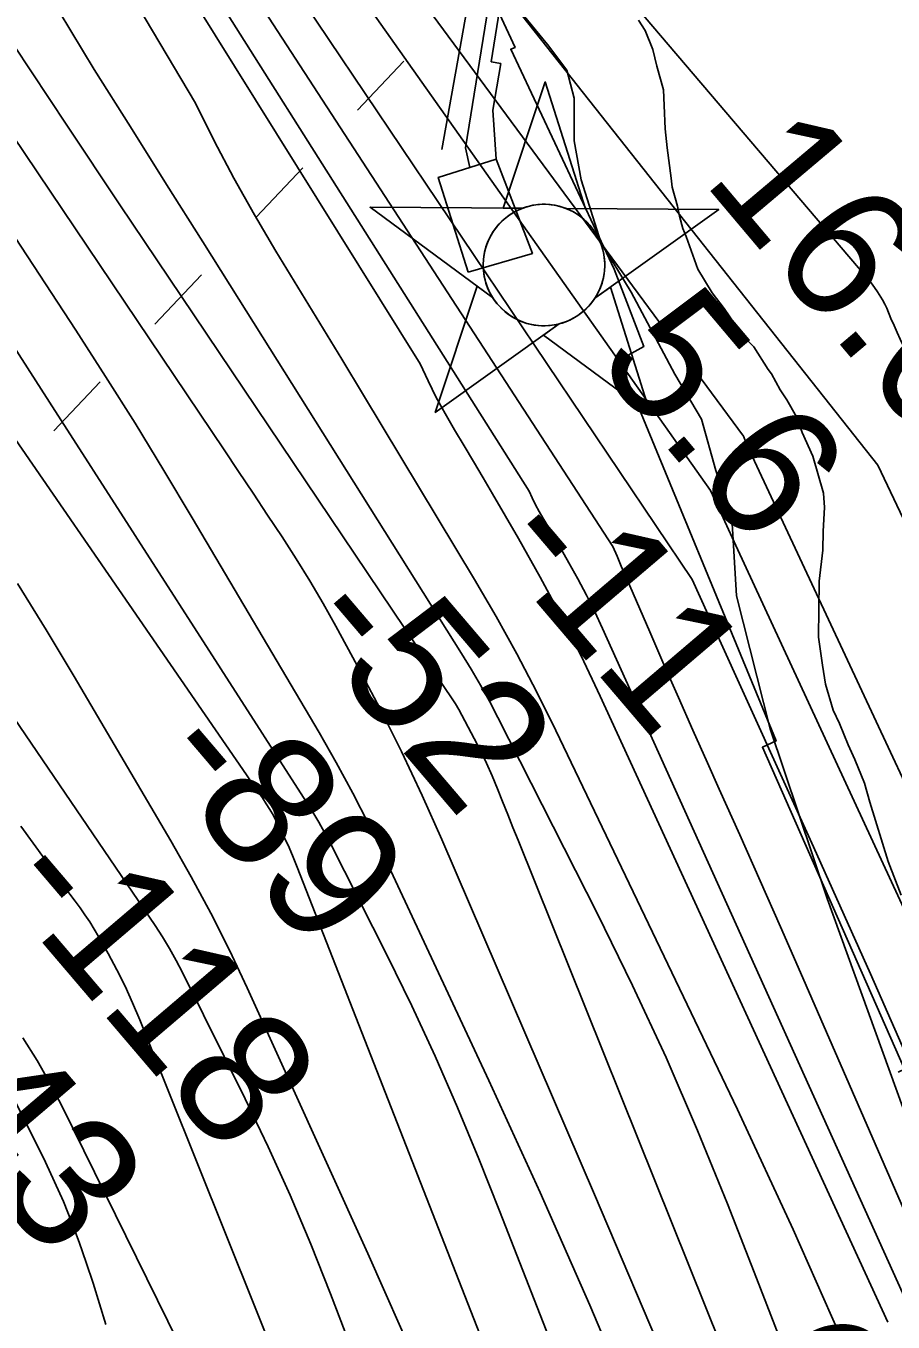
# Model space of a CAD drawing. Extents: x 3625074 to 3663148, y 511451 to 537151.
# Drawn here: x 3658778 to 3659214, y 530034 to 530685 of the extents above; entities that cross this region are included whole.
import ezdxf

# ---------------------------------------------------------------- set-up
doc = ezdxf.new("R2010")
doc.units = 0
for name, color, linetype in [('V-CHAN-DOCK', 7, 'Continuous'), ('V-CHAN-NAID', 7, 'Continuous'), ('V-RIVR-EDGE', 7, 'Continuous'), ('V-RIVR-RANG', 7, 'Continuous'), ('V-RRAP-RVMT', 7, 'Continuous'), ('V-SITE-VEGE', 7, 'Continuous'), ('V-SURV-IDEN', 7, 'Continuous'), ('V-TOPO-DPTH', 7, 'Continuous'), ('V-TOPO-MAJR', 7, 'Continuous'), ('V-TOPO-MINR', 7, 'Continuous'), ('V-TOPO-WATR', 7, 'Continuous'), ('V-UTIL-LINE', 7, 'Continuous')]:
    doc.layers.add(name, color=color, linetype=linetype)

msp = doc.modelspace()

# ---------------------------------------------------------------- linework, layer by layer
at = {"layer": 'V-CHAN-DOCK'}
for points in [[(3659116.91, 531321.5), (3659115.18, 531310.37), (3659012.16, 530667.26), (3659016.94, 530666.4), (3659013.05, 530642.94), (3659014.59, 530618.26), (3659001.47, 530614.15), (3658999.26, 530623.98), (3659110.42, 531312.82), (3659111.75, 531322.76), (3659116.91, 531321.5)], [(3659000.54, 530561.55), (3658985.6, 530609.17), (3659014.59, 530618.26), (3659032.86, 530570.95), (3659000.54, 530561.55)]]:
    msp.add_lwpolyline(points, dxfattribs=at)
at = {"layer": 'V-CHAN-NAID'}
for points in [[(3659027.81, 530593.63), (3659018.22, 530593.7), (3659039.35, 530657.18), (3659059.57, 530593.41), (3659049.99, 530593.47), (3659048.41, 530594.05), (3659046.31, 530594.67), (3659044.27, 530595.12), (3659042.24, 530595.43), (3659041.07, 530595.54), (3659039.54, 530595.62), (3659037.82, 530595.62), (3659036.45, 530595.55), (3659034.54, 530595.35), (3659033.17, 530595.13), (3659031.39, 530594.75), (3659029.86, 530594.33), (3659028.83, 530594)], [(3659027.81, 530593.63), (3658951.32, 530594.17), (3659012.89, 530548.77), (3659011.77, 530550.68), (3659010.96, 530552.31), (3659010.14, 530554.28), (3659009.44, 530556.33), (3659009.08, 530557.66), (3659008.71, 530559.28), (3659008.47, 530560.73), (3659008.28, 530562.32), (3659008.17, 530564.06), (3659008.16, 530565.64), (3659008.27, 530567.71), (3659008.45, 530569.33), (3659008.84, 530571.54), (3659009.33, 530573.46), (3659009.93, 530575.35), (3659010.58, 530577.03), (3659011.31, 530578.61), (3659012.12, 530580.15), (3659013.19, 530581.89), (3659014.22, 530583.35), (3659015.22, 530584.62), (3659016.22, 530585.77), (3659017.53, 530587.11), (3659018.58, 530588.07), (3659020.29, 530589.47), (3659021.51, 530590.34), (3659023.19, 530591.41), (3659024.93, 530592.35), (3659026.37, 530593.04)], [(3659049.99, 530593.47), (3659126.48, 530592.93), (3659064.28, 530548.41), (3659065.19, 530549.9), (3659066.17, 530551.74), (3659066.88, 530553.33), (3659067.62, 530555.28), (3659068.16, 530557.07), (3659068.56, 530558.71), (3659068.92, 530560.72), (3659069.11, 530562.29), (3659069.23, 530564.5), (3659069.2, 530566.56), (3659069.02, 530568.78), (3659068.75, 530570.54), (3659068.26, 530572.77), (3659067.62, 530574.91), (3659066.87, 530576.89), (3659066.22, 530578.33), (3659065.21, 530580.25), (3659064.15, 530581.97), (3659062.94, 530583.67), (3659061.68, 530585.21), (3659060.4, 530586.58), (3659058.77, 530588.11), (3659057.03, 530589.52), (3659055.35, 530590.7), (3659053.46, 530591.83), (3659051.99, 530592.59)], [(3659046.25, 530535.5), (3658984.04, 530490.98), (3659005.17, 530554.46), (3659012.89, 530548.77), (3659013.52, 530547.81), (3659014.9, 530545.95), (3659016.12, 530544.53), (3659017.58, 530543.03), (3659018.97, 530541.78), (3659020.43, 530540.62), (3659021.83, 530539.64), (3659023.51, 530538.6), (3659025.22, 530537.69), (3659027.01, 530536.88), (3659028.46, 530536.32), (3659030.08, 530535.79), (3659032.31, 530535.23), (3659033.84, 530534.94), (3659035.87, 530534.69), (3659037.41, 530534.58), (3659039.27, 530534.56), (3659040.96, 530534.64), (3659042.67, 530534.81), (3659044.57, 530535.12)], [(3659064.28, 530548.41), (3659072.07, 530553.99), (3659092.3, 530490.21), (3659038.45, 530529.92), (3659046.25, 530535.5), (3659047.91, 530535.98), (3659049.52, 530536.54), (3659051.68, 530537.45), (3659053.42, 530538.34), (3659055.28, 530539.45), (3659057.02, 530540.66), (3659058.57, 530541.91), (3659059.86, 530543.07), (3659061.24, 530544.49), (3659062.45, 530545.9), (3659063.57, 530547.37)]]:
    msp.add_lwpolyline(points, close=True, dxfattribs=at)
msp.add_circle((3659038.7, 530565.1), 30.54, dxfattribs=at)
at = {"layer": 'V-RIVR-EDGE'}
msp.add_lwpolyline([(3659293.77, 530028.86), (3659285.23, 530043.59), (3659263.83, 530062.64), (3659247.33, 530081.67), (3659225.99, 530122.17), (3659180.95, 530246.66), (3659152.37, 530331.9), (3659135.38, 530398.73), (3659133.02, 530437.95), (3659125.12, 530461.87), (3659117.83, 530487.62), (3659104.4, 530510.32), (3659082.45, 530551.43), (3659067.19, 530576.59), (3659057.46, 530607.86), (3659053.84, 530627.48), (3659053.89, 530648.93), (3659050.25, 530663.03), (3659040.48, 530675.92), (3659028.87, 530690.04)], dxfattribs=at)
at = {"layer": 'V-RRAP-RVMT'}
msp.add_lwpolyline([(3658916.1, 530906.86), (3659024.21, 530674.51), (3659021.99, 530673.54), (3659073.92, 530563.06), (3659088.79, 530524.13), (3659076.43, 530517.34), (3659155.31, 530325.88), (3659148.47, 530322.73), (3659219.85, 530160.94), (3659216.73, 530159.37)], dxfattribs=at)
at = {"layer": 'V-SITE-VEGE'}
msp.add_lwpolyline([(3659218.16, 530248.3), (3659211.64, 530265.23), (3659202.48, 530295.12), (3659199.79, 530304.71), (3659194.89, 530316.57), (3659191.61, 530323.91), (3659187.26, 530334.64), (3659183.97, 530341.42), (3659180.21, 530354.39), (3659178.65, 530363.96), (3659176.58, 530378.03), (3659176.94, 530406.11), (3659178.83, 530421.82), (3659178.95, 530431.37), (3659179.67, 530443.15), (3659179.2, 530450.46), (3659173.82, 530469.07), (3659168.36, 530480.94), (3659165.65, 530488.84), (3659160.71, 530497.32), (3659157.4, 530502.42), (3659153.01, 530510.34), (3659151.35, 530512.61), (3659144.2, 530523.94), (3659138.1, 530530.2), (3659129.28, 530543.23), (3659123.2, 530551.17), (3659116.05, 530563.06), (3659110.09, 530579.43), (3659108.45, 530583.38), (3659106.84, 530589.58), (3659105.79, 530594.65), (3659103.1, 530604.24), (3659102.6, 530608.74), (3659100.55, 530623.93), (3659099.55, 530633.49), (3659099.14, 530645.29), (3659098.68, 530653.17), (3659095.46, 530665), (3659093.32, 530673.46), (3659089.51, 530683.06), (3659086.21, 530688.16)], dxfattribs=at)
at = {"layer": 'V-TOPO-DPTH'}
for points in [[(3659211.51, 530033.72), (3659067.01, 530348.42), (3659057.4, 530368.58), (3659047.41, 530388.54), (3659036.84, 530408.2), (3659025.89, 530427.67), (3659012.81, 530450.14), (3659008.09, 530458.21), (3659003.34, 530466.26), (3658998.56, 530474.29), (3658993.74, 530482.31), (3658989.06, 530490.39), (3658984.59, 530498.58), (3658980.42, 530506.94), (3658976.46, 530515.39), (3658418.2, 531410.75)], [(3659211.51, 530033.72), (3659067.01, 530348.42), (3659057.4, 530368.58), (3659047.41, 530388.54), (3659036.84, 530408.2), (3659025.89, 530427.67), (3659012.81, 530450.14), (3659008.09, 530458.21), (3659003.34, 530466.26), (3658998.56, 530474.29), (3658993.74, 530482.31), (3658989.06, 530490.39), (3658984.59, 530498.58), (3658980.42, 530506.94), (3658976.46, 530515.39), (3658418.2, 531410.75)], [(3658430.98, 531411.32), (3659073.27, 530423.68), (3659075.41, 530418.73), (3659077.55, 530413.78), (3659079.69, 530408.83), (3659081.83, 530403.88), (3659091.82, 530380.73), (3659099, 530364.23), (3659106.22, 530347.74), (3659113.52, 530331.29), (3659120.88, 530314.86), (3659126.81, 530301.67), (3659137.13, 530278.65), (3659147.39, 530255.59), (3659157.56, 530232.51), (3659167.67, 530209.39), (3659297.73, 529910.64), (3659338.16, 529814.76), (3659377.1, 529718.29), (3659413.8, 529620.95), (3659449, 529523.03), (3659513.3, 529337.48), (3659515.25, 529331.9)], [(3659515.25, 529331.9), (3659513.3, 529337.48), (3659449, 529523.03), (3659413.8, 529620.95), (3659377.1, 529718.29), (3659338.16, 529814.76), (3659297.73, 529910.64), (3659167.67, 530209.39), (3659157.56, 530232.51), (3659147.39, 530255.59), (3659137.13, 530278.65), (3659126.81, 530301.67), (3659120.88, 530314.86), (3659113.52, 530331.29), (3659106.22, 530347.74), (3659099, 530364.23), (3659091.82, 530380.73), (3659081.83, 530403.88), (3659079.69, 530408.83), (3659077.55, 530413.78), (3659075.41, 530418.73), (3659073.27, 530423.68), (3658430.98, 531411.32)], [(3658443.78, 531411.9), (3659122.42, 530451.81), (3659128.79, 530437.98), (3659135.17, 530424.16), (3659286.41, 530097.25), (3659321.18, 530019.59), (3659354.64, 529941.4), (3659386.16, 529862.4), (3659416.38, 529782.86), (3659450.09, 529690.72), (3659462.51, 529656.86), (3659474.98, 529623.02), (3659487.52, 529589.2), (3659500.1, 529555.4), (3659512.47, 529521.53), (3659524.52, 529487.55), (3659536.09, 529453.4), (3659547.34, 529419.14), (3659575.4, 529331.53)], [(3659547.34, 529419.14), (3659536.09, 529453.4), (3659524.52, 529487.55), (3659512.47, 529521.53), (3659500.1, 529555.4), (3659487.52, 529589.2), (3659474.98, 529623.02), (3659462.51, 529656.86), (3659450.09, 529690.72), (3659416.38, 529782.86), (3659386.16, 529862.4), (3659354.64, 529941.4), (3659321.18, 530019.59), (3659286.41, 530097.25), (3659135.17, 530424.16), (3659128.79, 530437.98), (3659122.42, 530451.81), (3658443.78, 531411.9)], [(3658456.59, 531412.49), (3659206.45, 530464.42), (3659666.57, 529495.74), (3659547.34, 529419.14)], [(3658419.24, 531394.03), (3658863.58, 530646.49), (3658872.96, 530627.5), (3658882.76, 530608.72), (3658893.16, 530590.29), (3658903.98, 530572.07), (3658915.07, 530554), (3658926.12, 530535.91), (3658937.11, 530517.78), (3658948.07, 530499.63), (3659003.73, 530407.05), (3659014.59, 530388.41), (3659025.08, 530369.58), (3659035.03, 530350.45), (3659044.63, 530331.13), (3659135.9, 530140.64), (3659163.91, 530080.2), (3659190.87, 530019.3)], [(3658419.24, 531394.03), (3658863.58, 530646.49), (3658872.96, 530627.5), (3658882.76, 530608.72), (3658893.16, 530590.29), (3658903.98, 530572.07), (3658915.07, 530554), (3658926.12, 530535.91), (3658937.11, 530517.78), (3658948.07, 530499.63), (3659003.73, 530407.05), (3659014.59, 530388.41), (3659025.08, 530369.58), (3659035.03, 530350.45), (3659044.63, 530331.13), (3659135.9, 530140.64), (3659163.91, 530080.2), (3659190.87, 530019.3)], [(3659159.96, 530018.67), (3659145.42, 530055.9), (3659130.88, 530093.13), (3659115.81, 530130.13), (3659100.03, 530166.81), (3659083.18, 530203.01), (3659065.63, 530238.9), (3659015.54, 530337.61), (3659011.24, 530345.8), (3659006.8, 530353.91), (3659002.13, 530361.89), (3658997.32, 530369.78), (3658885.34, 530547.88), (3658867.18, 530576.76), (3658849.02, 530605.64), (3658830.87, 530634.53), (3658812.73, 530663.42), (3658795.01, 530692.55)], [(3658795.01, 530692.55), (3658812.73, 530663.42), (3658830.87, 530634.53), (3658849.02, 530605.64), (3658867.18, 530576.76), (3658885.34, 530547.88), (3658997.32, 530369.78), (3659002.13, 530361.89), (3659006.8, 530353.91), (3659011.24, 530345.8), (3659015.54, 530337.61), (3659065.63, 530238.9), (3659083.18, 530203.01), (3659100.03, 530166.81), (3659115.81, 530130.13), (3659130.88, 530093.13), (3659145.42, 530055.9), (3659159.96, 530018.67)]]:
    msp.add_lwpolyline(points, dxfattribs=at)
at = {"layer": 'V-TOPO-MAJR'}
for points in [[(3659419.8, 529300.99), (3659320.07, 529545.97), (3659269.83, 529669.66), (3659219.71, 529793.4), (3659169.77, 529917.22), (3659119.96, 530041.08), (3659025.72, 530275.94), (3659023.12, 530282.42), (3659020.52, 530288.89), (3659017.92, 530295.36), (3659015.32, 530301.83), (3659012.61, 530308.26), (3659009.78, 530314.62), (3659006.74, 530320.89), (3659003.57, 530327.1), (3658995.88, 530341.6), (3658994.15, 530344.58), (3658993.52, 530345.55), (3658825.62, 530595.29), (3658798.86, 530635.38), (3658772.29, 530675.6), (3658745.98, 530715.99)], [(3659280.45, 529201.41), (3659233.37, 529340.46), (3659210.95, 529405.2), (3659187.95, 529469.73), (3659164.07, 529533.94), (3659139.61, 529597.93), (3659134.65, 529610.65), (3659112.27, 529668.14), (3659089.94, 529725.66), (3659067.7, 529783.2), (3659045.52, 529840.77), (3659022.87, 529898.15), (3658999.54, 529955.24), (3658975.2, 530011.9), (3658950.19, 530068.29), (3658889.52, 530201.83), (3658880.61, 530220.66), (3658871.31, 530239.28), (3658861.42, 530257.6), (3658851.14, 530275.72), (3658802.61, 530358.23), (3658788.53, 530381.71), (3658774.19, 530405.02)]]:
    msp.add_lwpolyline(points, dxfattribs=at)
at = {"layer": 'V-TOPO-MINR'}
for points in [[(3659211.51, 530033.72), (3659067.01, 530348.42), (3659057.4, 530368.58), (3659047.41, 530388.54), (3659036.84, 530408.2), (3659025.89, 530427.67), (3659012.81, 530450.14), (3659008.09, 530458.21), (3659003.34, 530466.26), (3658998.56, 530474.29), (3658993.74, 530482.31), (3658989.06, 530490.39), (3658984.59, 530498.58), (3658980.42, 530506.94), (3658976.46, 530515.39), (3658418.2, 531410.75)], [(3659250.8, 529977.5), (3659068.1, 530382.4), (3659064.17, 530390.79), (3659060.07, 530399.1), (3659055.74, 530407.28), (3659051.24, 530415.39), (3659045.78, 530424.89), (3659043.89, 530428.17), (3659041.98, 530431.45), (3659040.05, 530434.72), (3659038.12, 530437.98), (3659036.24, 530441.27), (3659034.45, 530444.6), (3659032.79, 530448), (3659031.22, 530451.45), (3658424.59, 531411.03)], [(3659515.25, 529331.9), (3659513.3, 529337.48), (3659449, 529523.03), (3659413.8, 529620.95), (3659377.1, 529718.29), (3659338.16, 529814.76), (3659297.73, 529910.64), (3659167.67, 530209.39), (3659157.56, 530232.51), (3659147.39, 530255.59), (3659137.13, 530278.65), (3659126.81, 530301.67), (3659120.88, 530314.86), (3659113.52, 530331.29), (3659106.22, 530347.74), (3659099, 530364.23), (3659091.82, 530380.73), (3659081.83, 530403.88), (3659079.69, 530408.83), (3659077.55, 530413.78), (3659075.41, 530418.73), (3659073.27, 530423.68), (3658430.98, 531411.32)], [(3659554.06, 529289.61), (3659495.62, 529468.27), (3659471.78, 529538.81), (3659447.04, 529609.02), (3659420.95, 529678.73), (3659393.95, 529748.12), (3659390.6, 529756.47), (3659364.5, 529821.39), (3659338.26, 529886.27), (3659311.84, 529951.06), (3659285.29, 530015.81), (3659258.29, 530080.37), (3659230.85, 530144.73), (3659202.72, 530208.79), (3659174.13, 530272.66), (3659125.19, 530380.45), (3659113.12, 530407.07), (3658437.38, 531411.61)], [(3659612.12, 529331.85), (3659607.61, 529346.07), (3659604.43, 529355.93), (3659601.2, 529365.77), (3659597.89, 529375.59), (3659594.51, 529385.38), (3659591.15, 529395.18), (3659587.85, 529405), (3659584.67, 529414.85), (3659581.55, 529424.73), (3659535.74, 529572.6), (3659508.09, 529655.78), (3659478.2, 529738.09), (3659444.97, 529819.12), (3659409.5, 529899.28), (3659144.51, 530466.45), (3659142.46, 530470.86), (3659141.79, 530472.33), (3659139.91, 530476.42), (3659139.1, 530478.7), (3659138.98, 530479.09), (3658450.19, 531412.19)], [(3659666.57, 529495.74), (3659206.45, 530464.42), (3658456.59, 531412.49)], [(3659295.38, 530364.19), (3659219.34, 530524.29), (3659217.72, 530527.75), (3659216.13, 530531.23), (3659214.59, 530534.73), (3659213.08, 530538.24), (3659210.91, 530543.34), (3659209.92, 530545.5), (3659208.84, 530547.62), (3659206.35, 530551.66), (3659203.56, 530555.52), (3659202.08, 530557.39), (3659200.56, 530559.23), (3658473.07, 531412.99)], [(3659190.87, 530019.3), (3659163.91, 530080.2), (3659135.9, 530140.64), (3659044.63, 530331.13), (3659035.03, 530350.45), (3659025.08, 530369.58), (3659014.59, 530388.41), (3659003.73, 530407.05), (3658948.07, 530499.63), (3658937.11, 530517.78), (3658926.12, 530535.91), (3658915.07, 530554), (3658903.98, 530572.07), (3658893.16, 530590.29), (3658882.76, 530608.72), (3658872.96, 530627.5), (3658863.58, 530646.49), (3658419.24, 531394.03)], [(3659159.96, 530018.67), (3659145.42, 530055.9), (3659130.88, 530093.13), (3659115.81, 530130.13), (3659100.03, 530166.81), (3659083.18, 530203.01), (3659065.63, 530238.9), (3659015.54, 530337.61), (3659011.24, 530345.8), (3659006.8, 530353.91), (3659002.13, 530361.89), (3658997.32, 530369.78), (3658885.34, 530547.88), (3658867.18, 530576.76), (3658849.02, 530605.64), (3658830.87, 530634.53), (3658812.73, 530663.42), (3658795.01, 530692.55)], [(3659102.46, 530007.81), (3659064.08, 530097.88), (3658987.36, 530276.25), (3658977.44, 530298.49), (3658967.11, 530320.52), (3658956.17, 530342.27), (3658944.84, 530363.82), (3658934.09, 530383.58), (3658927.68, 530395.02), (3658921.07, 530406.34), (3658914.17, 530417.48), (3658907.06, 530428.5), (3658899.8, 530439.42), (3658892.53, 530450.34), (3658885.24, 530461.24), (3658877.93, 530472.14), (3658765.38, 530639.62)], [(3659085.87, 529985.27), (3659061.76, 530042.26), (3659036.7, 530098.83), (3659011, 530155.14), (3658958.13, 530268.43), (3658950.53, 530284.12), (3658942.63, 530299.65), (3658934.29, 530314.95), (3658925.64, 530330.09), (3658861.96, 530438.01), (3658847.69, 530461.84), (3658833.21, 530485.54), (3658818.42, 530509.05), (3658803.42, 530532.43), (3658788.24, 530555.7), (3658773.03, 530578.94)], [(3659018.24, 529997.69), (3658914.67, 530262.48), (3658912.66, 530267.42), (3658910.56, 530272.32), (3658908.32, 530277.16), (3658906, 530281.96), (3658904.36, 530285.23), (3658902.72, 530288.33), (3658900.99, 530291.37), (3658899.13, 530294.34), (3658897.18, 530297.26), (3658895.17, 530300.13), (3658893.16, 530303.01), (3658891.16, 530305.9), (3658889.16, 530308.79), (3658717.29, 530558.09)], [(3659359.35, 529204.22), (3659252.89, 529479.42), (3659215.21, 529576.79), (3659177.52, 529674.16), (3659139.81, 529771.52), (3659102.1, 529868.88), (3659046.92, 530011.26), (3659036.75, 530037.41), (3659026.54, 530063.55), (3659016.27, 530089.65), (3659005.95, 530115.75), (3658995.25, 530141.67), (3658984.08, 530167.38), (3658972.22, 530192.77), (3658959.88, 530217.96), (3658931.19, 530274.57), (3658928.43, 530279.83), (3658925.56, 530285.02), (3658922.53, 530290.12), (3658919.4, 530295.17), (3658790.24, 530496.11), (3658768.09, 530530.61)], [(3659268.82, 529177.81), (3659172.7, 529424.54), (3659135.53, 529520.04), (3659098.42, 529615.57), (3659061.38, 529711.11), (3659024.39, 529806.68), (3658969.82, 529947.85), (3658960.17, 529972.86), (3658950.55, 529997.87), (3658940.97, 530022.9), (3658931.4, 530047.94), (3658921.51, 530072.83), (3658911.14, 530097.51), (3658900.06, 530121.89), (3658888.51, 530146.05), (3658857.12, 530209.39), (3658853.93, 530215.5), (3658850.59, 530221.5), (3658846.99, 530227.37), (3658843.24, 530233.14), (3658698.56, 530445.76)], [(3658922.35, 529969.21), (3658835.59, 530185.76), (3658831.99, 530194.23), (3658828.18, 530202.61), (3658824.04, 530210.82), (3658819.68, 530218.94), (3658814.84, 530227.54), (3658812.67, 530231.23), (3658810.42, 530234.86), (3658808.04, 530238.41), (3658805.56, 530241.9), (3658803.03, 530245.36), (3658800.5, 530248.81), (3658797.98, 530252.28), (3658795.47, 530255.74), (3658788.12, 530265.91), (3658781.93, 530274.46), (3658775.74, 530283.01)], [(3659176.31, 529146.32), (3659097.59, 529377.03), (3659077.03, 529437.14), (3659056.43, 529497.23), (3659035.76, 529557.3), (3659015.04, 529617.35), (3659007.25, 529639.85), (3658990.18, 529688.56), (3658972.84, 529737.18), (3658955.1, 529785.65), (3658937.09, 529834.02), (3658918.19, 529882.02), (3658898.37, 529929.62), (3658877.17, 529976.62), (3658855.06, 530023.23), (3658796.9, 530141.37), (3658790.63, 530153.39), (3658784.01, 530165.19), (3658776.84, 530176.68)], [(3658818.49, 530032.47), (3658815.38, 530042.93), (3658812.15, 530053.34), (3658808.71, 530063.69), (3658805.15, 530074), (3658801.31, 530084.21), (3658797.23, 530094.31), (3658792.8, 530104.26), (3658788.13, 530114.11), (3658772.04, 530146.55)]]:
    msp.add_lwpolyline(points, dxfattribs=at)
at = {"layer": 'V-TOPO-WATR'}
msp.add_lwpolyline([(3659575.4, 529331.53), (3659547.34, 529419.14), (3659536.09, 529453.4), (3659524.52, 529487.55), (3659512.47, 529521.53), (3659500.1, 529555.4), (3659487.52, 529589.2), (3659474.98, 529623.02), (3659462.51, 529656.86), (3659450.09, 529690.72), (3659416.38, 529782.86), (3659386.16, 529862.4), (3659354.64, 529941.4), (3659321.18, 530019.59), (3659286.41, 530097.25), (3659135.17, 530424.16), (3659128.79, 530437.98), (3659122.42, 530451.81), (3658443.78, 531411.9)], dxfattribs=at)
at = {"layer": 'V-UTIL-LINE'}
msp.add_line((3659111.9, 531320.42), (3658987.44, 530623.17), dxfattribs=at)
for points in [[(3658944.97, 530642.93), (3658968.34, 530667.62)], [(3658894.1, 530589.19), (3658917.47, 530613.88)], [(3658843.22, 530535.45), (3658866.6, 530560.14)], [(3658792.35, 530481.71), (3658815.72, 530506.41)]]:
    msp.add_lwpolyline(points, dxfattribs=at)

# ---------------------------------------------------------------- texts
at = {"layer": 'V-RIVR-RANG'}
for s, rotation, p in [('16.0', 310.14833, (3659117.88, 530607.49)), ('5.6', 310.14833, (3659063.71, 530516.61)), ('-11', 310.429, (3659010.98, 530423.64)), ('-52', 310.429, (3658913.66, 530383.68)), ('-89', 310.429, (3658839.94, 530316)), ('-118', 310.429, (3658762.81, 530252.34)), ('-143', 310.429, (3658675.92, 530200.13))]:
    msp.add_text(s, height=67, rotation=rotation, dxfattribs=at).set_placement(p)
at = {"layer": 'V-SURV-IDEN'}
msp.add_text('607+86.1', height=100, rotation=8.35444, dxfattribs=at).set_placement((3658787.31, 529871.6))

doc.saveas('drawing.dxf')
